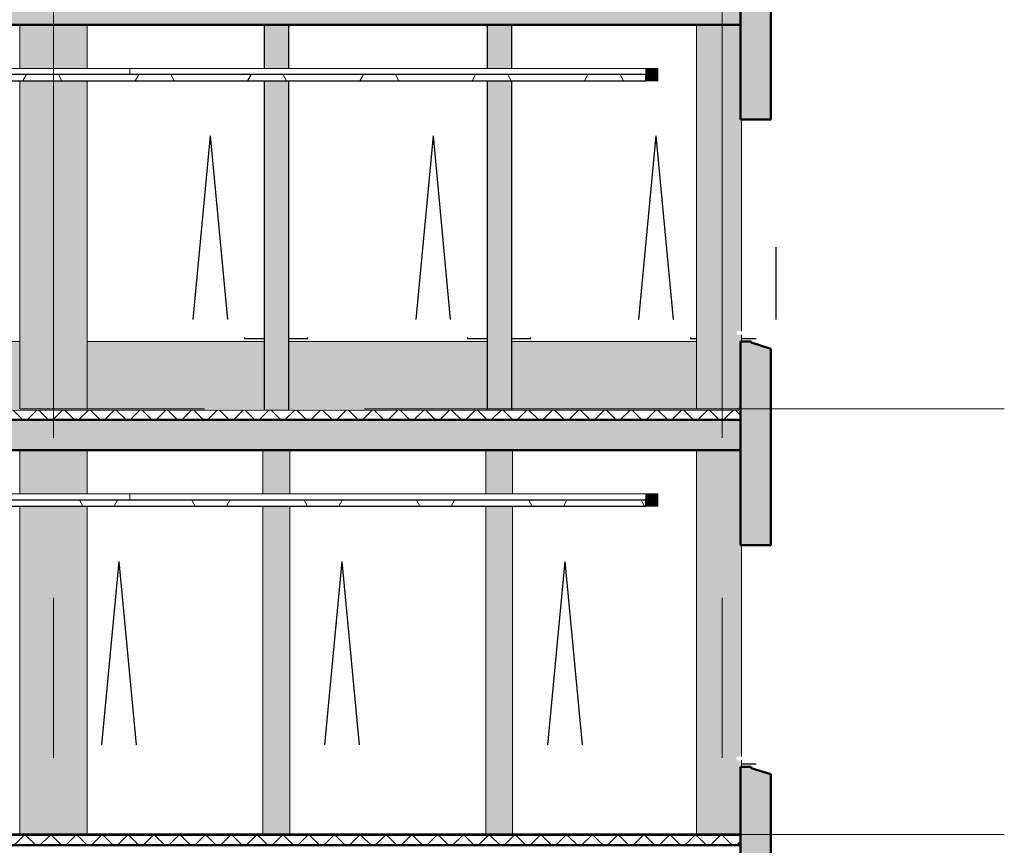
# Model space of a CAD drawing. Extents: x 50445 to 145605, y -10968 to 41989.
# Tile 320 of 338: x 129419 to 137517, y 5097 to 11889. Entities that reach past the tile are written whole.
import ezdxf

# ---------------------------------------------------------------- set-up
doc = ezdxf.new("R2010")
doc.units = 0
doc.header["$LTSCALE"] = 414.30304
doc.header["$MEASUREMENT"] = 0
doc.linetypes.add('stramien', pattern=[22.225, 12.7, -3.175, 3.175, -3.175])
doc.layers.get('0').update_dxf_attribs({"linetype": 'CONTINUOUS'})
for name, color, linetype, lineweight in [('A-CLNG-PATT', 5, 'CONTINUOUS', 25), ('A-CLNG-SUSP', 5, 'CONTINUOUS', 25), ('A-DETL', 5, 'CONTINUOUS', 18), ('A-FLOR-OTLN', 6, 'CONTINUOUS', 18), ('A-FLOR-PATT', 8, 'CONTINUOUS', 50), ('A-GENM', 6, 'CONTINUOUS', 18), ('A-GLAZ', 6, 'CONTINUOUS', 18), ('A-GLAZ-GLAS', 6, 'CONTINUOUS', 25), ('I-WALL', 2, 'CONTINUOUS', 25), ('S-COLS', 6, 'CONTINUOUS', 18), ('S-GRID', 1, 'CONTINUOUS', 18)]:
    doc.layers.add(name, color=color, linetype=linetype, lineweight=lineweight)
doc.layers.get('A-GLAZ').off()
pattern_1 = [(45, (114825.1, 10064.78), (-106.066, 106.066), []), (135, (114825.1, 10064.78), (-106.066, -106.066), [])]
pattern_2 = [(60, (114825.1, 10064.8), (-692.82, 400), []), (120, (114825.1, 10064.8), (-692.82, -400), [])]

# ---------------------------------------------------------------- blocks, each defined once
blk = doc.blocks.new('42_KA leemstuc betonkolomafwerking - Type-V55-plotview doorsnede C C  -  1 op 100')
at = {"layer": 'A-GENM'}
h = blk.add_hatch(color=256, dxfattribs=at)
h.paths.add_polyline_path([(43293.6, 4520), (43293.6, 7220), (42739.6, 7220), (42739.6, 4520), (43275.4, 4520)], flags=0)
h.paths.add_polyline_path([(43275.4, 7320), (43293.6, 7320), (43293.6, 7680), (42739.6, 7680), (42739.6, 7320)], flags=0)
for p, q in [((42739.6, 7680), (42739.6, 7320)), ((43293.6, 7320), (43293.6, 7680)), ((42739.6, 7220), (42739.6, 4520)), ((43293.6, 4520), (43293.6, 7220))]:
    blk.add_line(p, q, dxfattribs=at)
blk = doc.blocks.new('42_KA leemstuc betonkolomafwerking - Type-V59-plotview doorsnede C C  -  1 op 100')
at = {"layer": 'A-GENM'}
h = blk.add_hatch(color=256, dxfattribs=at)
h.paths.add_polyline_path([(48793.6, 8020), (48793.6, 10720), (48239.6, 10720), (48239.6, 8020)], flags=0)
h.paths.add_polyline_path([(48793.6, 10820), (48793.6, 11180), (48239.6, 11180), (48239.6, 10820)], flags=0)
for p, q in [((48239.6, 11180), (48239.6, 10820)), ((48793.6, 10820), (48793.6, 11180)), ((48239.6, 10720), (48239.6, 8020)), ((48793.6, 8020), (48793.6, 10720)), ((48239.6, 8020), (48793.6, 8020))]:
    blk.add_line(p, q, dxfattribs=at)
blk = doc.blocks.new('31_KA_Houten kozijn draaiend deel metselwerkgevel - Type-11561872-plotview doorsnede C C  -  1 op 100')
at = {"layer": 'A-GLAZ-GLAS'}
for p in [(5665.8, 15755.8), (5950.7, 15755.8)]:
    blk.add_line(p, (5808.3, 17266), dxfattribs=at)
blk = doc.blocks.new('31_KA_Houten kozijn draaiend deel metselwerkgevel - Type-8155383-plotview doorsnede C C  -  1 op 100')
at = {"layer": 'A-GLAZ-GLAS'}
for p in [(4915.8, 12255.8), (5200.7, 12255.8)]:
    blk.add_line(p, (5058.3, 13766), dxfattribs=at)
blk = doc.blocks.new('31_KA_Houten kozijn draaiend deel metselwerkgevel - Type-V186-plotview doorsnede C C  -  1 op 100')
at = {"layer": 'A-GLAZ-GLAS'}
blk.add_line((54461.6, 8755.8), (54461.6, 9351.2), dxfattribs=at)
blk = doc.blocks.new('42_KA leemstuc betonkolomafwerking - Type-7433562-plotview doorsnede C C  -  1 op 100')
at = {"layer": 'A-GENM'}
h = blk.add_hatch(color=256, dxfattribs=at)
h.paths.add_polyline_path([(8210.7, 1020), (8293.3, 1020), (8293.3, 3720), (8073.3, 3720), (8073.3, 1020)], flags=0)
h.paths.add_polyline_path([(8073.3, 3820), (8293.3, 3820), (8293.3, 4180), (8073.3, 4180)], flags=0)
for p, q in [((8073.3, 4180), (8073.3, 3820)), ((8293.3, 4180), (8293.3, 3820)), ((8073.3, 3720), (8073.3, 1020)), ((8293.3, 3720), (8293.3, 1020))]:
    blk.add_line(p, q, dxfattribs=at)
blk = doc.blocks.new('42_KA leemstuc betonkolomafwerking - Type-V204-plotview doorsnede C C  -  1 op 100')
at = {"layer": 'A-GENM'}
blk.add_hatch(color=256, dxfattribs=at).paths.add_polyline_path([(54166.6, 4520), (54166.6, 4522), (54161.6, 4522), (54161.6, 5125), (54166.6, 5125), (54166.6, 5075), (54176.6, 5075), (54176.6, 5130), (54136.6, 5130), (54136.6, 5160), (54176.6, 5160), (54176.6, 6900), (54166.6, 6900), (54166.6, 7680), (53806.6, 7680), (53806.6, 4520), (54161.6, 4520)], flags=0)
for p, q in [((53806.6, 7680), (53806.6, 4520)), ((54176.6, 6890), (54176.6, 5160)), ((54176.6, 5130), (54176.6, 5075))]:
    blk.add_line(p, q, dxfattribs=at)
blk = doc.blocks.new('42_KA leemstuc betonkolomafwerking - Type-10961409-plotview doorsnede C C  -  1 op 100')
at = {"layer": 'A-GENM'}
blk.add_hatch(color=256, dxfattribs=at).paths.add_polyline_path([(54166.6, 8020), (54166.6, 8575), (54176.6, 8575), (54176.6, 8630), (54136.6, 8630), (54136.6, 8660), (54176.6, 8660), (54176.6, 10400), (54166.6, 10400), (54166.6, 11180), (53806.6, 11180), (53806.6, 8020), (54154.6, 8020)], flags=0)
for p, q in [((53806.6, 11180), (53806.6, 8020)), ((54176.6, 10390), (54176.6, 8660)), ((54176.6, 8630), (54176.6, 8575)), ((53806.6, 8020), (54154.6, 8020))]:
    blk.add_line(p, q, dxfattribs=at)
blk = doc.blocks.new('28_KU_vloerrand 250x670 verdieping - 33000mm-1052745-plotview doorsnede C C  -  1 op 100')
at = {"layer": 'S-COLS'}
blk.add_hatch(color=256, dxfattribs=at).paths.add_polyline_path([(54166.6, 3400), (54416.6, 3400), (54416.6, 5015), (54256.6, 5065), (54256.6, 5075), (54166.6, 5075), (54166.6, 3707.9)], flags=0)
at = {"layer": 'S-COLS', "color": 90, "lineweight": 50}
for p, q in [((54256.6, 5075), (54166.6, 5075)), ((54166.6, 5075), (54166.6, 3400)), ((54256.6, 5065), (54256.6, 5075)), ((54416.6, 5015), (54256.6, 5065)), ((54416.6, 3400), (54416.6, 5015)), ((54166.6, 3400), (54416.6, 3400))]:
    blk.add_line(p, q, dxfattribs=at)
blk = doc.blocks.new('28_KU_vloerrand 250x670 verdieping - 31090mm-1052746-plotview doorsnede C C  -  1 op 100')
at = {"layer": 'S-COLS'}
h = blk.add_hatch(color=256, dxfattribs=at)
h.paths.add_polyline_path([(46793.3, 6900), (46793.3, 6900), (46793.3, 7120)], flags=0)
h.paths.add_polyline_path([(41293.3, 6900), (41293.3, 6900), (41293.3, 7120)], flags=0)
h.paths.add_polyline_path([(22956.6, 7078.3), (22960, 7080.6), (22960, 7120), (22956.6, 7120)], flags=0)
h.paths.add_polyline_path([(26783.6, 8010), (28249.6, 8010), (28249.6, 8575), (26793.6, 8575), (26793.6, 8020), (26249.9, 8020), (26249.9, 8010), (26577.9, 8010)], flags=0)
h.paths.add_polyline_path([(28449.6, 8010), (30083.6, 8010), (30083.6, 8575), (28449.6, 8575), (28449.6, 8286.3)], flags=0)
h.paths.add_polyline_path([(31729.6, 8010), (31729.6, 8575), (30283.6, 8575), (30283.6, 8010), (31030.6, 8010)], flags=0)
h.paths.add_polyline_path([(45501.7, 8020), (46583.6, 8020), (46583.6, 8575), (44949.6, 8575), (44949.6, 8020)], flags=0)
h.paths.add_polyline_path([(50249.6, 8020), (50249.6, 8575), (48793.6, 8575), (48793.6, 8020), (49954.4, 8020)], flags=0)
h.paths.add_polyline_path([(48239.6, 8020), (48239.6, 8575), (46783.6, 8575), (46783.6, 8020), (47989.6, 8020)], flags=0)
h.paths.add_polyline_path([(44749.6, 8020), (44749.6, 8575), (43303.6, 8575), (43303.6, 8020), (44388.5, 8020)], flags=0)
h.paths.add_polyline_path([(51067.5, 8020), (52083.6, 8020), (52083.6, 8575), (50449.6, 8575), (50449.6, 8020)], flags=0)
h.paths.add_polyline_path([(52283.6, 8020), (53806.6, 8020), (53806.6, 8575), (52283.6, 8575), (52283.6, 8286.3)], flags=0)
h.paths.add_polyline_path([(39809.9, 8020), (40895.6, 8020), (40895.6, 8575), (40883.8, 8575), (40883.8, 8030), (40816.8, 8030), (40816.8, 8040), (39886.8, 8040), (39886.8, 8030), (39819.8, 8030), (39819.8, 8575), (39809.9, 8575), (39809.9, 8030)], flags=0)
h.paths.add_polyline_path([(42749.6, 8020), (42749.6, 8575), (42739.6, 8575), (42739.6, 8020)], flags=0)
h.paths.add_polyline_path([(33322.9, 8030), (33322.9, 8040), (32452.6, 8040), (32437.8, 8030), (33256.9, 8030)], flags=0)
h.paths.add_polyline_path([(33389.9, 8030), (33399.8, 8030), (33399.8, 8575), (33389.9, 8575)], flags=0)
at = {"layer": 'S-COLS', "color": 7}
for p, q in [((46783.6, 8575), (48239.6, 8575)), ((48793.6, 8575), (50249.6, 8575)), ((50449.6, 8575), (52083.6, 8575)), ((52283.6, 8575), (53806.6, 8575))]:
    blk.add_line(p, q, dxfattribs=at)
blk = doc.blocks.new('28_KU_vloerrand 250x670 3e verdieping - 33000 mm-590248-plotview doorsnede C C  -  1 op 100')
at = {"layer": 'S-COLS'}
blk.add_hatch(color=256, dxfattribs=at).paths.add_polyline_path([(54407, 10400), (54416.6, 10400), (54416.6, 11430), (54166.6, 11430), (54166.6, 10400)], flags=0)
at = {"layer": 'S-COLS', "color": 90, "lineweight": 50}
for p, q in [((54416.6, 11430), (54166.6, 11430)), ((54166.6, 11430), (54166.6, 10400)), ((54416.6, 10400), (54416.6, 11430)), ((54166.6, 10400), (54416.6, 10400))]:
    blk.add_line(p, q, dxfattribs=at)
blk = doc.blocks.new('3073_04 constructie_abt_export 08-11-2012_rvt-1-plotview doorsnede C C  -  1 op 100')
at = {"layer": 'A-FLOR-PATT', "lineweight": 18}
h = blk.add_hatch(color=7, dxfattribs=at)
h.paths.add_polyline_path([(54166.6, 11180), (54166.6, 11430), (37166.6, 11430), (37166.6, 11180), (53293.9, 11180)], flags=0)
h.paths.add_polyline_path([(4366.6, 11180), (32366.6, 11180), (32366.6, 11430), (4366.6, 11430)], flags=0)
h = blk.add_hatch(color=7, dxfattribs=at)
h.paths.add_polyline_path([(4366.6, 7680), (21366.6, 7680), (21366.6, 7930), (4366.6, 7930), (4366.6, 7714)], flags=0)
h.paths.add_polyline_path([(54166.6, 7680), (54166.6, 7930), (26166.6, 7930), (26166.6, 7680), (53293.9, 7680)], flags=0)
at = {"layer": 'S-COLS', "lineweight": 5}
h = blk.add_hatch(color=256, dxfattribs=at)
h.paths.add_polyline_path([(50449.6, 8010), (50449.6, 10720), (50249.6, 10720), (50249.6, 8010)], flags=0)
h.paths.add_polyline_path([(50249.6, 10820), (50449.6, 10820), (50449.6, 11180), (50249.6, 11180), (50249.6, 11147.8)], flags=0)
h = blk.add_hatch(color=256, dxfattribs=at)
h.paths.add_polyline_path([(52283.6, 8010), (52283.6, 10720), (52083.6, 10720), (52083.6, 8010), (52180.7, 8010)], flags=0)
h.paths.add_polyline_path([(52180.7, 10820), (52283.6, 10820), (52283.6, 11180), (52083.6, 11180), (52083.6, 10820)], flags=0)
at = {"layer": 'A-FLOR-OTLN', "color": 90, "lineweight": 50}
for p, q in [((54166.6, 11180), (54166.6, 11430)), ((37166.6, 11180), (54166.6, 11180)), ((54166.6, 7930), (26166.6, 7930)), ((54166.6, 7680), (54166.6, 7930)), ((26166.6, 7680), (54166.6, 7680))]:
    blk.add_line(p, q, dxfattribs=at)
at = {"layer": 'S-COLS', "color": 250, "lineweight": 25}
for p, q in [((50249.6, 11180), (50249.6, 10820)), ((50449.6, 11180), (50449.6, 10820)), ((52083.6, 11180), (52083.6, 10820)), ((52283.6, 11180), (52283.6, 10820)), ((50249.6, 10720), (50249.6, 8010)), ((50449.6, 10720), (50449.6, 8010)), ((52083.6, 10720), (52083.6, 8010)), ((52283.6, 10720), (52283.6, 8010))]:
    blk.add_line(p, q, dxfattribs=at)
at = {"lineweight": 18}
for name, p in [('28_KU_vloerrand 250x670 3e verdieping - 33000 mm-590248-plotview doorsnede C C  -  1 op 100', (0, 0)), ('28_KU_vloerrand 250x670 verdieping - 31090mm-1052746-plotview doorsnede C C  -  1 op 100', (0, 0)), ('28_KU_vloerrand 250x670 verdieping - 33000mm-1052745-plotview doorsnede C C  -  1 op 100', (0, 3500)), ('28_KU_vloerrand 250x670 verdieping - 33000mm-1052745-plotview doorsnede C C  -  1 op 100', (0, 0))]:
    blk.add_blockref(name, p, dxfattribs=at)

msp = doc.modelspace()

# ---------------------------------------------------------------- hatches: boundary and pattern name
at = {"layer": 'A-CLNG-PATT', "lineweight": 18}
h = msp.add_hatch(dxfattribs=at)
h.set_pattern_fill('FP_21', color=256, angle=150, style=0, pattern_type=2)
h.set_pattern_definition(pattern_2)
h.paths.add_polyline_path([(86324.1, 11387.2), (101568.7, 11387.2), (101568.7, 11437.2), (86324.1, 11437.2)], flags=0)
h.paths.add_polyline_path([(134568.5, 11387.2), (134568.5, 11437.2), (118643.3, 11437.2), (118643.3, 11387.2), (134473.4, 11387.2)], flags=0)
h.paths.add_polyline_path([(113245.8, 11387.2), (113245.8, 11437.2), (109090.8, 11437), (109090.8, 11387.2), (112210.1, 11387.2)], flags=0)
h = msp.add_hatch(dxfattribs=at)
h.set_pattern_fill('FP_21', color=256, angle=150, style=0, pattern_type=2)
h.set_pattern_definition(pattern_2)
h.paths.add_polyline_path([(111096.9, 7887.2), (134568.5, 7887.2), (134568.5, 7937.2), (107645.4, 7937.2), (107645.4, 7887.2), (109983.8, 7887.2)], flags=0)
h.paths.add_polyline_path([(86607.3, 7887.2), (90568.1, 7887.2), (90568.1, 7937.2), (86324.1, 7937.2), (86324.1, 7887.2)], flags=0)
h.paths.add_polyline_path([(90668.1, 7887.2), (90668.5, 7887.2), (90668.1, 7937.2)], flags=0)
h.paths.add_polyline_path([(97324, 7887.2), (102247.4, 7887.2), (102247.4, 7937.2), (97324, 7937.2)], flags=0)
at = {"layer": 'A-FLOR-PATT', "lineweight": 18}
h = msp.add_hatch(dxfattribs=at)
h.set_pattern_fill('FP_6', color=256, angle=135, style=0, pattern_type=2)
h.set_pattern_definition(pattern_1)
h.paths.add_polyline_path([(111096.9, 8597.2), (135346.1, 8597.2), (135346.1, 8687.2), (135334.1, 8687.2), (135334.1, 8677.2), (107429.4, 8677.2), (107429.4, 8597.2), (109983.8, 8597.2)], flags=0)
h.paths.add_polyline_path([(85546.1, 8597.2), (102313.4, 8597.2), (102313.4, 8677.2), (85546.1, 8677.2)], flags=0)
h = msp.add_hatch(color=256, dxfattribs=at)
h.paths.add_polyline_path([(91313.4, 5177.2), (91313.4, 5187.2), (85546.1, 5187.2), (85547.1, 5177.2), (91060, 5177.2)], flags=0)
h.paths.add_polyline_path([(135346.1, 5177.2), (135346.1, 5187.2), (129169.1, 5187.2), (129169.1, 5177.2), (134473.4, 5177.2)], flags=0)
h = msp.add_hatch(dxfattribs=at)
h.set_pattern_fill('FP_6', color=256, angle=135, style=0, pattern_type=2)
h.set_pattern_definition(pattern_1)
h.paths.add_polyline_path([(87720.5, 5097.2), (91314.4, 5097.2), (91313.4, 5177.2), (85547.1, 5177.2), (85547.1, 5097.2), (86607.3, 5097.2)], flags=0)
h.paths.add_polyline_path([(135346.1, 5097.2), (135346.1, 5177.2), (96430.4, 5177.2), (96430.4, 5097.2), (134473.4, 5097.2)], flags=0)
at = {"layer": 'A-GENM', "lineweight": 5}
for points in [[(134668.5, 11387.2), (134668.5, 11487.2), (134568.5, 11487.2), (134568.5, 11387.2)], [(134668.5, 7887.2), (134668.5, 7987.2), (134568.5, 7987.2), (134568.5, 7887.2)]]:
    msp.add_hatch(color=256, dxfattribs=at).paths.add_polyline_path(points, flags=0)

# ---------------------------------------------------------------- linework, layer by layer
at = {"layer": 'A-CLNG-SUSP'}
for p, q in [((134568.5, 11437.2), (118643.3, 11437.2)), ((134568.5, 11387.2), (134568.5, 11437.2)), ((118643.3, 11387.2), (134568.5, 11387.2)), ((134568.5, 7937.2), (107645.4, 7937.2)), ((134568.5, 7887.2), (134568.5, 7937.2)), ((107645.4, 7887.2), (134568.5, 7887.2))]:
    msp.add_line(p, q, dxfattribs=at)
at = {"layer": 'A-DETL', "linetype": 'stramien'}
for p, q in [((137516.8, 8687.2), (76916.8, 8687.2)), ((137516.8, 5187.2), (76916.8, 5187.2))]:
    msp.add_line(p, q, dxfattribs=at)
at = {"layer": 'A-FLOR-OTLN'}
for p, q in [((135334.1, 8677.2), (107429.4, 8677.2)), ((135334.1, 8687.2), (135334.1, 8677.2)), ((96430.4, 5177.2), (135346.1, 5177.2))]:
    msp.add_line(p, q, dxfattribs=at)
at = {"layer": 'A-FLOR-OTLN', "lineweight": 50}
for p, q in [((135346.1, 8687.2), (135334.1, 8687.2)), ((135346.1, 8597.2), (135346.1, 8687.2)), ((107429.4, 8597.2), (135346.1, 8597.2)), ((135346.1, 5187.2), (96429.4, 5187.2)), ((135346.1, 5097.2), (135346.1, 5187.2)), ((96430.4, 5097.2), (135346.1, 5097.2))]:
    msp.add_line(p, q, dxfattribs=at)
at = {"layer": 'A-GENM'}
for p, q in [((129068.3, 11487.2), (130323.9, 11487.2)), ((130323.9, 11487.2), (134568.5, 11487.2)), ((130323.9, 11487.2), (130323.9, 11437.2)), ((134668.5, 11487.2), (134568.5, 11487.2)), ((134568.5, 11487.2), (134568.5, 11387.2)), ((134668.5, 11387.2), (134668.5, 11487.2)), ((134568.5, 11387.2), (134668.5, 11387.2)), ((129068.3, 7987.2), (130323.9, 7987.2)), ((130323.9, 7987.2), (134568.5, 7987.2)), ((130323.9, 7987.2), (130323.9, 7937.2)), ((134668.5, 7987.2), (134568.5, 7987.2)), ((134568.5, 7987.2), (134568.5, 7887.2)), ((134668.5, 7887.2), (134668.5, 7987.2)), ((134568.5, 7887.2), (134668.5, 7887.2))]:
    msp.add_line(p, q, dxfattribs=at)
at = {"layer": 'I-WALL'}
for p, q in [((131269.3, 9274.2), (131269.3, 9267.2)), ((131269.3, 9267.2), (131429.1, 9267.2)), ((131629.1, 9267.2), (131789.6, 9267.2)), ((131789.6, 9267.2), (131789.6, 9274.2)), ((133102.6, 9274.2), (133102.6, 9267.2)), ((133102.6, 9267.2), (133263.1, 9267.2)), ((133463.1, 9267.2), (133622.9, 9267.2)), ((133622.9, 9267.2), (133622.9, 9274.2)), ((134935.9, 9274.2), (134935.9, 9267.2)), ((134935.9, 9267.2), (134986.1, 9267.2)), ((135356.1, 9267.2), (135476.1, 9267.2)), ((135356.1, 5767.2), (135476.1, 5767.2))]:
    msp.add_line(p, q, dxfattribs=at)
at = {"layer": 'S-GRID', "linetype": 'stramien'}
for p, q in [((129696.1, -9967.8), (129696.1, 31258.5)), ((135196.1, -9967.8), (135196.1, 31258.5))]:
    msp.add_line(p, q, dxfattribs=at)

# ---------------------------------------------------------------- block references
at = {"lineweight": 5}
msp.add_blockref('3073_04 constructie_abt_export 08-11-2012_rvt-1-plotview doorsnede C C  -  1 op 100', (81179.5, 667.2), dxfattribs=at)
at = {"layer": 'A-GENM'}
for name, p in [('42_KA leemstuc betonkolomafwerking - Type-V59-plotview doorsnede C C  -  1 op 100', (81179.5, 667.2)), ('42_KA leemstuc betonkolomafwerking - Type-10961409-plotview doorsnede C C  -  1 op 100', (81179.5, 667.2)), ('42_KA leemstuc betonkolomafwerking - Type-V55-plotview doorsnede C C  -  1 op 100', (86679.5, 667.2)), ('42_KA leemstuc betonkolomafwerking - Type-7433562-plotview doorsnede C C  -  1 op 100', (123346.2, 4167.2)), ('42_KA leemstuc betonkolomafwerking - Type-7433562-plotview doorsnede C C  -  1 op 100', (125179.5, 4167.2)), ('42_KA leemstuc betonkolomafwerking - Type-V204-plotview doorsnede C C  -  1 op 100', (81179.5, 667.2))]:
    msp.add_blockref(name, p, dxfattribs=at)
at = {"layer": 'A-GLAZ', "lineweight": 25}
for name, p in [('31_KA_Houten kozijn draaiend deel metselwerkgevel - Type-11561872-plotview doorsnede C C  -  1 op 100', (125179.5, -6332.8)), ('31_KA_Houten kozijn draaiend deel metselwerkgevel - Type-11561872-plotview doorsnede C C  -  1 op 100', (127012.8, -6332.8)), ('31_KA_Houten kozijn draaiend deel metselwerkgevel - Type-11561872-plotview doorsnede C C  -  1 op 100', (128846.2, -6332.8)), ('31_KA_Houten kozijn draaiend deel metselwerkgevel - Type-8155383-plotview doorsnede C C  -  1 op 100', (125179.5, -6332.8)), ('31_KA_Houten kozijn draaiend deel metselwerkgevel - Type-8155383-plotview doorsnede C C  -  1 op 100', (127012.8, -6332.8)), ('31_KA_Houten kozijn draaiend deel metselwerkgevel - Type-8155383-plotview doorsnede C C  -  1 op 100', (128846.2, -6332.8))]:
    msp.add_blockref(name, p, dxfattribs=at)
at = {"layer": 'A-GLAZ'}
msp.add_blockref('31_KA_Houten kozijn draaiend deel metselwerkgevel - Type-V186-plotview doorsnede C C  -  1 op 100', (81179.5, 667.2), dxfattribs=at)

doc.saveas('drawing.dxf')
